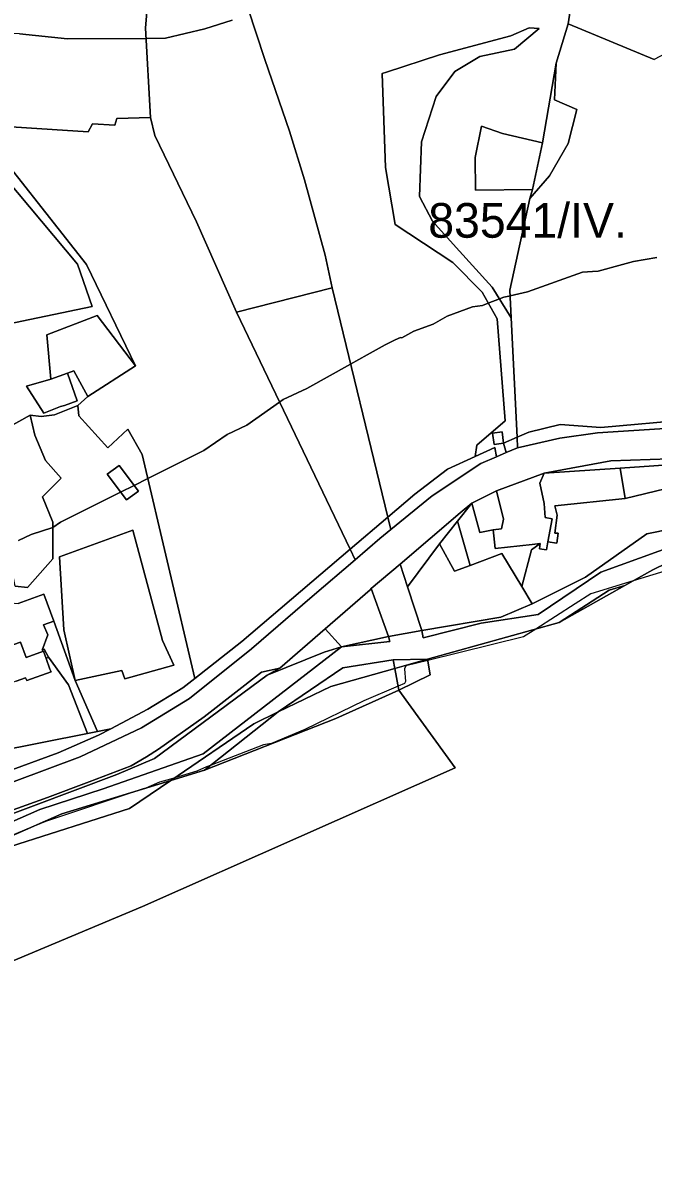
# Model space of a CAD drawing. Extents: x -477304 to -465429, y -1159113 to -1149210.
# Drawn here: x -468732.7 to -468460.2, y -1153269.8 to -1152776.1 of the extents above; entities that cross this region are included whole.
import ezdxf

# ---------------------------------------------------------------- set-up
doc = ezdxf.new("R2010")
doc.units = 0
for name, color, linetype in [('BPEJ_s', 7, 'Continuous'), ('orna_s', 7, 'Continuous'), ('ostatni_s', 7, 'Continuous'), ('PUPFL_s', 7, 'Continuous'), ('trav_porost_s', 7, 'Continuous'), ('voda_s', 7, 'Continuous'), ('zahrada_s', 7, 'Continuous')]:
    doc.layers.add(name, color=color, linetype=linetype)

msp = doc.modelspace()

# ---------------------------------------------------------------- linework, layer by layer
at = {"layer": 'BPEJ_s'}
for points in [[(-468642.19, -1152774.9), (-468654.07, -1152778.72), (-468671.03, -1152782.75), (-468679.51, -1152782.79), (-468713.45, -1152782.96), (-468734.24, -1152780.84), (-468754.6, -1152779.99), (-468759.69, -1152780.2), (-468788.53, -1152784.87), (-468820.35, -1152785.72), (-468830.53, -1152784.87), (-468831.45, -1152784.89), (-468832.01, -1152784.9), (-468839.86, -1152785.08), (-468840.92, -1152784.23), (-468846.44, -1152782.96), (-468847.78, -1152782.91), (-468852.61, -1152782.73), (-468858.1, -1152782.53), (-468865.69, -1152781.01), (-468874.12, -1152779.43), (-468876.77, -1152778.93), (-468878.34, -1152778.35), (-468889.19, -1152774.34)], [(-468734.24, -1152780.84), (-468713.45, -1152782.96), (-468679.51, -1152782.79), (-468671.03, -1152782.75), (-468654.07, -1152778.72), (-468642.19, -1152774.9)], [(-468458.51, -1152877.55), (-468468.69, -1152879.25), (-468473.41, -1152880.56), (-468483.97, -1152883.49), (-468486.34, -1152883.64), (-468490.75, -1152883.92), (-468514.51, -1152892.4), (-468522.01, -1152894.12), (-468522.63, -1152894.26), (-468524.69, -1152894.73), (-468526.62, -1152895.48), (-468531.48, -1152897.36), (-468534.02, -1152898.34), (-468538.26, -1152898.97), (-468549.29, -1152903), (-468555.23, -1152906.4), (-468563.71, -1152909.37), (-468568.8, -1152912.34), (-468569.44, -1152912.12), (-468571.76, -1152913.25), (-468576.01, -1152915.31), (-468583.82, -1152919.65), (-468591.01, -1152923.64), (-468609.95, -1152934.18), (-468620.13, -1152939.06), (-468621.68, -1152940.15), (-468635.83, -1152950.09), (-468644.31, -1152954.12), (-468654.49, -1152961.12), (-468678.65, -1152973.2), (-468684.58, -1152976.16), (-468690.44, -1152979.09), (-468716.42, -1152992.08), (-468719.82, -1152994.42), (-468729.15, -1152997.39), (-468734.6, -1153000)], [(-468734.6, -1153000), (-468729.15, -1152997.39), (-468719.82, -1152994.42), (-468716.42, -1152992.08), (-468690.44, -1152979.09), (-468684.58, -1152976.16), (-468678.65, -1152973.2), (-468654.49, -1152961.12), (-468644.31, -1152954.12), (-468635.83, -1152950.09), (-468621.68, -1152940.15), (-468620.13, -1152939.06), (-468609.95, -1152934.18), (-468591.01, -1152923.64), (-468583.82, -1152919.65), (-468576.01, -1152915.31), (-468571.76, -1152913.25), (-468569.44, -1152912.12), (-468568.8, -1152912.34), (-468563.71, -1152909.37), (-468555.23, -1152906.4), (-468549.29, -1152903), (-468538.26, -1152898.97), (-468534.02, -1152898.34), (-468531.48, -1152897.36), (-468526.62, -1152895.48), (-468524.69, -1152894.73), (-468522.63, -1152894.26), (-468522.01, -1152894.12), (-468514.51, -1152892.4), (-468490.75, -1152883.92), (-468486.34, -1152883.64), (-468483.97, -1152883.49), (-468473.41, -1152880.56), (-468468.69, -1152879.25), (-468458.51, -1152877.55)], [(-468448.55, -1153011.17), (-468468.76, -1153017.39), (-468487.15, -1153023.05), (-468493.9, -1153027.39), (-468510.88, -1153038.3), (-468516.2, -1153041.71), (-468557.61, -1153051.89), (-468567.11, -1153054.23), (-468567.74, -1153055.5), (-468567.32, -1153061.01), (-468567.74, -1153061.86), (-468570.45, -1153063), (-468585.35, -1153069.29), (-468610.8, -1153081.8), (-468625.22, -1153087.74), (-468628.61, -1153088.37), (-468651.31, -1153097.12), (-468653.31, -1153097.89), (-468657.46, -1153099.83), (-468666.99, -1153102.59), (-468668.94, -1153103.15), (-468673.58, -1153104.49), (-468679.52, -1153107.04), (-468680.65, -1153107.42), (-468723, -1153121.46), (-468731.03, -1153124.85), (-468766.5, -1153139.8)], [(-468448.55, -1153011.17), (-468468.76, -1153017.39), (-468487.15, -1153023.05), (-468493.9, -1153027.39), (-468510.88, -1153038.3), (-468516.2, -1153041.71), (-468557.61, -1153051.89), (-468567.11, -1153054.23), (-468567.74, -1153055.5)], [(-468567.74, -1153055.5), (-468567.32, -1153061.01), (-468567.74, -1153061.86), (-468570.45, -1153063), (-468585.35, -1153069.29), (-468610.8, -1153081.8), (-468625.22, -1153087.74), (-468628.61, -1153088.37), (-468651.31, -1153097.12), (-468653.31, -1153097.89), (-468657.46, -1153099.83), (-468666.99, -1153102.59), (-468668.94, -1153103.15), (-468673.58, -1153104.49), (-468679.52, -1153107.04), (-468680.65, -1153107.42), (-468723, -1153121.46), (-468731.03, -1153124.85), (-468766.5, -1153139.8)]]:
    msp.add_lwpolyline(points, dxfattribs=at)
at = {"layer": 'orna_s'}
for points in [[(-468765.71, -1152836.69), (-468772.39, -1152835.57), (-468756, -1152824.71), (-468709.1, -1152880.45), (-468702.81, -1152898.72), (-468743.05, -1152907.19), (-468755.07, -1152887.02), (-468754.93, -1152884.84), (-468753.47, -1152872.36), (-468754.1, -1152863.4), (-468765.99, -1152845.9)], [(-468516.96, -1153019.91), (-468512.54, -1153027.4), (-468525.97, -1153033.21), (-468560.24, -1153038.98), (-468566.37, -1153020.02), (-468552.52, -1153001.45), (-468546.03, -1153013.27), (-468539.3, -1153010.75), (-468525.55, -1153005.6)], [(-468765.17, -1153095.39), (-468704.72, -1153083.4), (-468700.43, -1153082.66), (-468694.74, -1153081.42), (-468700.07, -1153084.22), (-468717.42, -1153091.84), (-468766.38, -1153109.74), (-468790.33, -1153117.91), (-468794.19, -1153097.84)]]:
    msp.add_lwpolyline(points, close=True, dxfattribs=at)
msp.add_lwpolyline([(-468735.62, -1153060.78), (-468731.54, -1153059.32), (-468731.08, -1153060.6), (-468720.54, -1153056.84), (-468721.01, -1153055.57), (-468722.66, -1153050.97), (-468721.61, -1153050.4), (-468713.02, -1153062.39), (-468704.72, -1153083.4), (-468765.17, -1153095.39)], dxfattribs=at)
at = {"layer": 'ostatni_s'}
for points in [[(-468529.8, -1152890.37), (-468521.55, -1152903.62), (-468519.03, -1152955.34), (-468524.83, -1152957.9), (-468525.52, -1152952.95), (-468529.6, -1152953.52), (-468528.91, -1152958.47), (-468524.83, -1152957.9), (-468523.75, -1152961.98), (-468527.94, -1152963.79), (-468528.69, -1152959.69), (-468537.11, -1152963.6), (-468536.46, -1152958.69), (-468524.22, -1152948.29), (-468527.61, -1152904.12), (-468534.18, -1152892.63), (-468546.86, -1152879.77), (-468565.76, -1152867.22), (-468571.67, -1152863.29), (-468575.86, -1152838.71), (-468577.29, -1152798.03), (-468575.41, -1152797.41), (-468552.61, -1152789.88), (-468521.68, -1152781.64), (-468513.78, -1152778.25), (-468509.49, -1152778.53), (-468520.08, -1152787.43), (-468535.05, -1152790.59), (-468545.9, -1152797.08), (-468553.99, -1152807.96), (-468560.28, -1152827.55), (-468561.24, -1152851.24), (-468555.57, -1152861.88), (-468545.34, -1152873.19)], [(-468437.08, -1152950.42), (-468484.28, -1152953.39), (-468500.5, -1152955.75), (-468518.81, -1152959.85), (-468519.03, -1152955.34), (-468513.94, -1152953.09), (-468500.36, -1152949.79), (-468482.73, -1152951.08), (-468443.98, -1152947.69), (-468385.4, -1152943.77), (-468368.47, -1152939.28), (-468351.71, -1152933.37), (-468309.59, -1152912.08), (-468289.61, -1152898.35), (-468276.2, -1152891.8), (-468273.71, -1152896.68), (-468275.83, -1152897.72), (-468323.94, -1152923.99), (-468351.95, -1152937.03), (-468373.48, -1152945.16), (-468397.21, -1152948.64)], [(-468720.7, -1152930.14), (-468713.46, -1152927.57), (-468709.2, -1152939.58), (-468714.76, -1152941.55), (-468716.48, -1152942.05), (-468723.61, -1152944.92), (-468731.14, -1152933.29)], [(-468528.91, -1152958.47), (-468529.6, -1152953.52), (-468525.52, -1152952.95), (-468524.83, -1152957.9)], [(-468523.75, -1152961.98), (-468524.83, -1152957.9), (-468519.03, -1152955.34), (-468518.81, -1152959.85)], [(-468534.72, -1152966.72), (-468555.77, -1152980.63), (-468573.65, -1152995.26), (-468574.94, -1152989.95), (-468563.23, -1152979.99), (-468549.03, -1152969.13), (-468537.11, -1152963.6), (-468528.69, -1152959.69), (-468527.94, -1152963.79)], [(-468478.48, -1152965.48), (-468418.88, -1152963.52), (-468430.77, -1152965.71), (-468474.45, -1152968.64), (-468507.3, -1152970.85)], [(-468682.76, -1152978.59), (-468687.92, -1152982.46), (-468696.25, -1152971.35), (-468691.09, -1152967.48)], [(-468502.75, -1152984.92), (-468472.2, -1152981.77), (-468420.36, -1152969.24), (-468397.86, -1152986.1), (-468432.27, -1152990.9), (-468462.88, -1152997.17), (-468489.36, -1153015.81), (-468512.54, -1153027.4), (-468516.96, -1153019.91), (-468512.82, -1153003.99), (-468508.96, -1153001.29), (-468509.36, -1153003.53), (-468506.28, -1153004.09), (-468505.64, -1153000.59), (-468501.78, -1153001.12), (-468501.27, -1152996.88), (-468502.63, -1152996.84), (-468501.62, -1152988.97)], [(-468506.91, -1152990.06), (-468503.83, -1152990.62), (-468505.64, -1153000.59), (-468506.28, -1153004.09), (-468509.36, -1153003.53), (-468508.96, -1153001.29), (-468512.51, -1153001.68), (-468528.42, -1153003.44), (-468529.03, -1152997.92), (-468529.31, -1152995.38), (-468525.78, -1152994.99), (-468524.91, -1152990.76), (-468527.96, -1152978.57), (-468507.3, -1152970.85), (-468509.11, -1152975.12), (-468507.35, -1152984.02)], [(-468574.94, -1152989.95), (-468573.65, -1152995.26), (-468578.39, -1152999.14), (-468589.05, -1153008.28), (-468591.2, -1153003.79)], [(-468737.97, -1153050.43), (-468738.44, -1153050.74), (-468740.49, -1153047.63), (-468747.48, -1153052.23), (-468751.51, -1153046.11), (-468742, -1153039.85), (-468742.86, -1153038.28), (-468743.47, -1153035.64), (-468739.06, -1153030.21), (-468740.54, -1153029.02), (-468738.07, -1153026.91), (-468734.79, -1153027.26), (-468723.68, -1153023.14), (-468719.35, -1153034.82), (-468723.83, -1153036.48), (-468721.94, -1153040.84), (-468724.4, -1153047.48), (-468723.47, -1153046.97), (-468721.61, -1153050.4), (-468722.66, -1153050.97), (-468723.76, -1153047.91), (-468731.37, -1153050.61), (-468733.77, -1153043.89), (-468739.54, -1153045.97)], [(-468719.35, -1153034.82), (-468710.09, -1153060.57), (-468700.43, -1153082.66), (-468704.72, -1153083.4), (-468713.02, -1153062.39), (-468721.61, -1153050.4), (-468723.47, -1153046.97), (-468724.4, -1153047.48), (-468721.94, -1153040.84), (-468723.83, -1153036.48)], [(-468627.15, -1153058.22), (-468621.54, -1153055.14), (-468601.99, -1153038.14), (-468594.87, -1153045.95), (-468602.4, -1153048.26)], [(-468737.17, -1153052.68), (-468737.97, -1153050.43), (-468739.54, -1153045.97), (-468733.77, -1153043.89), (-468731.37, -1153050.61), (-468723.76, -1153047.91), (-468722.66, -1153050.97), (-468721.01, -1153055.57), (-468720.54, -1153056.84), (-468731.08, -1153060.6), (-468731.54, -1153059.32), (-468735.62, -1153060.78), (-468737.22, -1153061.35), (-468740, -1153053.69), (-468738.38, -1153053.1)], [(-468556.54, -1153058.06), (-468570.15, -1153064.65), (-468571.81, -1153055.41), (-468557.71, -1153051.34)], [(-468803.26, -1153140.22), (-468722.09, -1153111.2), (-468704.04, -1153104.38), (-468685.92, -1153097.43), (-468679.21, -1153093.63), (-468674.09, -1153090.27), (-468654.39, -1153076.32), (-468629.52, -1153056.99), (-468621.54, -1153055.14), (-468627.15, -1153058.22), (-468675.76, -1153094.22), (-468692.14, -1153101.23), (-468783.49, -1153135.47)], [(-468570.15, -1153064.65), (-468597.32, -1153077.01), (-468654.17, -1153099.38), (-468622.28, -1153074.15), (-468599.53, -1153063.16), (-468571.81, -1153055.41)], [(-468622.28, -1153074.15), (-468654.17, -1153099.38), (-468668.73, -1153103.77), (-468632.78, -1153079.31)]]:
    msp.add_lwpolyline(points, close=True, dxfattribs=at)
for points in [[(-468736.47, -1153104.16), (-468707.93, -1153093.56), (-468681.42, -1153081.01), (-468660.72, -1153068.32), (-468633.82, -1153046.85), (-468607.63, -1153024.22), (-468589.05, -1153008.28), (-468578.39, -1152999.14), (-468573.65, -1152995.26), (-468555.77, -1152980.63), (-468534.72, -1152966.72), (-468527.94, -1152963.79), (-468523.75, -1152961.98), (-468518.81, -1152959.85), (-468500.5, -1152955.75), (-468484.28, -1152953.39), (-468437.08, -1152950.42)], [(-468418.88, -1152963.52), (-468478.48, -1152965.48), (-468507.3, -1152970.85), (-468527.96, -1152978.57), (-468538.54, -1152983.89), (-468543.57, -1152988.01), (-468569.56, -1153010.16), (-468582.06, -1153020.81), (-468582.61, -1153021.28), (-468601.99, -1153038.14), (-468621.54, -1153055.14), (-468629.52, -1153056.99), (-468654.39, -1153076.32), (-468674.09, -1153090.27), (-468679.21, -1153093.63), (-468685.92, -1153097.43), (-468704.04, -1153104.38), (-468722.09, -1153111.2), (-468803.26, -1153140.22)], [(-468766.38, -1153109.74), (-468717.42, -1153091.84), (-468700.07, -1153084.22), (-468694.74, -1153081.42), (-468678.67, -1153072.98), (-468663.55, -1153063.71), (-468658.33, -1153059.61), (-468638.08, -1153043.69), (-468591.2, -1153003.79), (-468589.05, -1153008.28), (-468607.63, -1153024.22), (-468633.82, -1153046.85), (-468660.72, -1153068.32), (-468681.42, -1153081.01), (-468707.93, -1153093.56), (-468736.47, -1153104.16)]]:
    msp.add_lwpolyline(points, dxfattribs=at)
at = {"layer": 'PUPFL_s'}
for points in [[(-468500.88, -1153035.51), (-468472.37, -1153019.43), (-468460.36, -1153012.65), (-468447.89, -1153006.68)], [(-469198.34, -1153379.4), (-469173.15, -1153364.1), (-469167.57, -1153357.94), (-469154.67, -1153344.48), (-469112.61, -1153291.21), (-469099.97, -1153297.05), (-469041.21, -1153287.77), (-469005.41, -1153296.11), (-468927.23, -1153256.04), (-468877.93, -1153237.29), (-468803.33, -1153209.61), (-468680.96, -1153158.28), (-468545.73, -1153098.29), (-468570.15, -1153064.65), (-468556.54, -1153058.06), (-468557.71, -1153051.34), (-468500.88, -1153035.51)], [(-468738.11, -1153132.4), (-468686.63, -1153115.95), (-468668.73, -1153103.77), (-468654.17, -1153099.38), (-468597.32, -1153077.01), (-468570.15, -1153064.65), (-468545.73, -1153098.29), (-468680.96, -1153158.28), (-468803.33, -1153209.61)]]:
    msp.add_lwpolyline(points, dxfattribs=at)
at = {"layer": 'trav_porost_s'}
for points in [[(-468677.54, -1152817), (-468692.09, -1152817.46), (-468692.99, -1152820.26), (-468702.55, -1152819.68), (-468704.53, -1152823.22), (-468746.82, -1152820.42), (-468752.83, -1152820.26), (-468784.05, -1152818.12), (-468818.16, -1152817.99), (-468829.2, -1152819.06), (-468831.3, -1152792.86), (-468831.94, -1152758.74), (-468785.85, -1152749.76), (-468757.6, -1152752.48), (-468750.15, -1152721.22), (-468720.56, -1152736.68), (-468675.61, -1152743.47), (-468677.9, -1152756.9), (-468679.77, -1152778.35)], [(-468481.21, -1152744.95), (-468457.96, -1152749.5), (-468440.13, -1152760.19), (-468433.24, -1152763.08), (-468439.08, -1152780.99), (-468459.77, -1152791.9), (-468496.91, -1152776.51), (-468489.51, -1152728.74), (-468485.83, -1152733.54)], [(-468599, -1152890.65), (-468640.34, -1152901.17), (-468657.68, -1152862.15), (-468675.62, -1152824.81), (-468677.54, -1152817), (-468679.77, -1152778.35), (-468677.9, -1152756.9), (-468675.61, -1152743.47), (-468654.44, -1152745.94), (-468651.01, -1152746.26), (-468641.07, -1152746.99), (-468635.43, -1152769.64), (-468628.05, -1152791.96), (-468617.43, -1152822.99), (-468610.99, -1152843.93), (-468602.02, -1152876.56)], [(-468493.11, -1152813.57), (-468496.95, -1152828.31), (-468505.04, -1152842.25), (-468513.5, -1152852.12), (-468512.41, -1152848.22), (-468508.06, -1152827.93), (-468502.14, -1152793.47), (-468502.9, -1152809.44)], [(-468681.1, -1152962.8), (-468687.3, -1152951.76), (-468695.99, -1152959.96), (-468708.49, -1152946.11), (-468709, -1152941.58), (-468704.57, -1152937.72), (-468684.09, -1152924.38), (-468705.27, -1152880.59), (-468752.83, -1152820.26), (-468746.82, -1152820.42), (-468704.53, -1152823.22), (-468702.55, -1152819.68), (-468692.99, -1152820.26), (-468692.09, -1152817.46), (-468677.54, -1152817), (-468675.62, -1152824.81), (-468657.68, -1152862.15), (-468640.34, -1152901.17), (-468591.2, -1153003.79), (-468638.08, -1153043.69), (-468658.33, -1153059.61)], [(-468591.2, -1153003.79), (-468640.34, -1152901.17), (-468599, -1152890.65), (-468574.94, -1152989.95)], [(-468713.46, -1152927.57), (-468720.7, -1152930.14), (-468722.38, -1152910.95), (-468700.6, -1152902.59), (-468684.09, -1152924.38), (-468704.57, -1152937.72), (-468710.64, -1152926.61)], [(-468749.47, -1152952.72), (-468746.96, -1152951.68), (-468741.81, -1152949.48), (-468740.7, -1152951.91), (-468729.63, -1152945.77), (-468727.61, -1152954.39), (-468722.97, -1152965.31), (-468716.2, -1152973.08), (-468724.2, -1152981.13), (-468719.84, -1152992.06), (-468719.73, -1153007.93), (-468730.79, -1153020.36), (-468736.08, -1153019.68), (-468736.95, -1153015.34)], [(-468696.25, -1152971.35), (-468687.92, -1152982.46), (-468682.76, -1152978.59), (-468691.09, -1152967.48)], [(-468420.36, -1152969.24), (-468472.2, -1152981.77), (-468474.45, -1152968.64), (-468430.77, -1152965.71)], [(-468569.56, -1153010.16), (-468543.57, -1152988.01), (-468538.54, -1152983.89), (-468544.75, -1152991.69), (-468552.52, -1153001.45), (-468566.37, -1153020.02)], [(-468512.51, -1153001.68), (-468508.96, -1153001.29), (-468512.82, -1153003.99), (-468516.96, -1153019.91), (-468525.55, -1153005.6), (-468539.3, -1153010.75), (-468544.75, -1152991.69), (-468538.54, -1152983.89), (-468535.06, -1152996.55), (-468529.31, -1152995.38), (-468529.03, -1152997.92), (-468528.42, -1153003.44)], [(-468544.75, -1152991.69), (-468539.3, -1153010.75), (-468546.03, -1153013.27), (-468552.52, -1153001.45)], [(-468569.56, -1153010.16), (-468566.37, -1153020.02), (-468560.24, -1153038.98), (-468574.56, -1153041.57), (-468582.06, -1153020.81)], [(-468574.56, -1153041.57), (-468594.87, -1153045.95), (-468601.99, -1153038.14), (-468582.61, -1153021.28), (-468582.06, -1153020.81)]]:
    msp.add_lwpolyline(points, close=True, dxfattribs=at)
for points in [[(-468489.51, -1152728.74), (-468496.91, -1152776.51), (-468502.14, -1152793.47), (-468508.06, -1152827.93), (-468525.33, -1152823.92), (-468534.37, -1152820.77), (-468537.07, -1152834.38), (-468537.03, -1152848.41), (-468512.41, -1152848.22), (-468513.5, -1152852.12), (-468522.13, -1152891.75), (-468521.55, -1152903.62), (-468529.8, -1152890.37), (-468545.34, -1152873.19), (-468555.57, -1152861.88), (-468561.24, -1152851.24), (-468560.28, -1152827.55), (-468553.99, -1152807.96), (-468545.9, -1152797.08), (-468535.05, -1152790.59), (-468520.08, -1152787.43), (-468509.49, -1152778.53), (-468513.78, -1152778.25), (-468521.68, -1152781.64), (-468552.61, -1152789.88), (-468575.41, -1152797.41), (-468577.29, -1152798.03), (-468575.86, -1152838.71), (-468571.67, -1152863.29), (-468565.76, -1152867.22), (-468546.86, -1152879.77), (-468534.18, -1152892.63), (-468527.61, -1152904.12), (-468524.22, -1152948.29), (-468536.46, -1152958.69), (-468537.11, -1152963.6), (-468549.03, -1152969.13), (-468563.23, -1152979.99), (-468574.94, -1152989.95), (-468599, -1152890.65), (-468602.02, -1152876.56), (-468610.99, -1152843.93), (-468617.43, -1152822.99), (-468628.05, -1152791.96), (-468635.43, -1152769.64)], [(-468443.98, -1152947.69), (-468482.73, -1152951.08), (-468500.36, -1152949.79), (-468513.94, -1152953.09), (-468519.03, -1152955.34), (-468521.55, -1152903.62), (-468522.13, -1152891.75), (-468513.5, -1152852.12), (-468505.04, -1152842.25), (-468496.95, -1152828.31), (-468493.11, -1152813.57), (-468502.9, -1152809.44), (-468502.14, -1152793.47), (-468496.91, -1152776.51), (-468459.77, -1152791.9)], [(-468752.83, -1152820.26), (-468705.27, -1152880.59), (-468684.09, -1152924.38), (-468700.6, -1152902.59), (-468722.38, -1152910.95), (-468720.7, -1152930.14), (-468731.14, -1152933.29), (-468723.61, -1152944.92), (-468716.48, -1152942.05), (-468714.76, -1152941.55), (-468709.2, -1152939.58), (-468713.46, -1152927.57), (-468710.64, -1152926.61), (-468704.57, -1152937.72), (-468709, -1152941.58), (-468719.12, -1152945.58), (-468724.76, -1152946.34), (-468729.63, -1152945.77), (-468740.7, -1152951.91)], [(-468743.05, -1152907.19), (-468702.81, -1152898.72), (-468709.1, -1152880.45), (-468756, -1152824.71)], [(-468736.08, -1153019.68), (-468730.79, -1153020.36), (-468719.73, -1153007.93), (-468719.84, -1152992.06), (-468724.2, -1152981.13), (-468716.2, -1152973.08), (-468722.97, -1152965.31), (-468727.61, -1152954.39), (-468729.63, -1152945.77), (-468724.76, -1152946.34), (-468719.12, -1152945.58), (-468709, -1152941.58), (-468708.49, -1152946.11), (-468695.99, -1152959.96), (-468687.3, -1152951.76), (-468681.1, -1152962.8), (-468658.33, -1153059.61), (-468663.55, -1153063.71), (-468678.67, -1153072.98), (-468694.74, -1153081.42), (-468700.43, -1153082.66), (-468710.09, -1153060.57), (-468689.89, -1153056.21), (-468688.57, -1153059.75), (-468667.43, -1153053.86), (-468672.37, -1153043.19), (-468685.2, -1152995.47), (-468716.89, -1153007.05), (-468715.05, -1153038.65), (-468710.09, -1153060.57), (-468719.35, -1153034.82), (-468723.68, -1153023.14), (-468734.79, -1153027.26)]]:
    msp.add_lwpolyline(points, dxfattribs=at)
at = {"layer": 'voda_s'}
for points in [[(-468537.03, -1152848.41), (-468537.07, -1152834.38), (-468534.37, -1152820.77), (-468525.33, -1152823.92), (-468508.06, -1152827.93), (-468512.41, -1152848.22)], [(-468489.36, -1153015.81), (-468462.88, -1152997.17), (-468432.27, -1152990.9), (-468397.86, -1152986.1), (-468371, -1152994.06), (-468381.71, -1152993.32), (-468400.05, -1152993.26), (-468440.99, -1152998.51), (-468482.85, -1153013.73), (-468509.83, -1153031.95), (-468534.56, -1153035.74), (-468559.58, -1153042.06), (-468560.24, -1153038.98), (-468525.97, -1153033.21), (-468512.54, -1153027.4)], [(-468479.2, -1153021.41), (-468472.37, -1153019.43), (-468500.88, -1153035.51)], [(-468574, -1153043.65), (-468594.87, -1153045.95), (-468574.56, -1153041.57)], [(-468783.49, -1153135.47), (-468692.14, -1153101.23), (-468675.76, -1153094.22), (-468627.15, -1153058.22), (-468602.4, -1153048.26), (-468594.87, -1153045.95), (-468654.81, -1153092.19), (-468697.94, -1153107.42), (-468725.39, -1153116.33), (-468760.81, -1153131.89), (-468789.72, -1153139.27)], [(-468572.63, -1153051.57), (-468571.81, -1153055.41), (-468599.53, -1153063.16), (-468622.28, -1153074.15), (-468594.34, -1153055.03)], [(-468557.71, -1153051.34), (-468571.81, -1153055.41), (-468572.63, -1153051.57)], [(-468738.11, -1153132.4), (-468814.38, -1153161.79), (-468854.29, -1153166.09), (-468841.55, -1153162.47), (-468761.87, -1153138.4), (-468715.88, -1153118.19), (-468668.73, -1153103.77), (-468686.63, -1153115.95)]]:
    msp.add_lwpolyline(points, close=True, dxfattribs=at)
for points in [[(-468760.81, -1153131.89), (-468725.39, -1153116.33), (-468697.94, -1153107.42), (-468654.81, -1153092.19), (-468594.87, -1153045.95), (-468574, -1153043.65), (-468574.56, -1153041.57), (-468560.24, -1153038.98), (-468559.58, -1153042.06), (-468534.56, -1153035.74), (-468509.83, -1153031.95), (-468482.85, -1153013.73), (-468440.99, -1152998.51)], [(-468447.89, -1153006.68), (-468460.36, -1153012.65), (-468472.37, -1153019.43), (-468479.2, -1153021.41), (-468500.88, -1153035.51), (-468557.71, -1153051.34), (-468572.63, -1153051.57), (-468594.34, -1153055.03), (-468622.28, -1153074.15), (-468632.78, -1153079.31), (-468668.73, -1153103.77), (-468715.88, -1153118.19), (-468761.87, -1153138.4)]]:
    msp.add_lwpolyline(points, dxfattribs=at)
at = {"layer": 'zahrada_s'}
for points in [[(-468502.75, -1152984.92), (-468501.62, -1152988.97), (-468502.63, -1152996.84), (-468501.27, -1152996.88), (-468501.78, -1153001.12), (-468505.64, -1153000.59), (-468503.83, -1152990.62), (-468506.91, -1152990.06), (-468507.35, -1152984.02), (-468509.11, -1152975.12), (-468507.3, -1152970.85), (-468474.45, -1152968.64), (-468472.2, -1152981.77)], [(-468535.06, -1152996.55), (-468538.54, -1152983.89), (-468527.96, -1152978.57), (-468524.91, -1152990.76), (-468525.78, -1152994.99), (-468529.31, -1152995.38)], [(-468716.89, -1153007.05), (-468685.2, -1152995.47), (-468672.37, -1153043.19), (-468667.43, -1153053.86), (-468688.57, -1153059.75), (-468689.89, -1153056.21), (-468710.09, -1153060.57), (-468715.05, -1153038.65)]]:
    msp.add_lwpolyline(points, close=True, dxfattribs=at)

# ---------------------------------------------------------------- texts
at = {"layer": 'BPEJ_s'}
msp.add_text('83541/IV.', height=15, dxfattribs=at).set_placement((-468557.41, -1152869.01))

doc.saveas('drawing.dxf')
